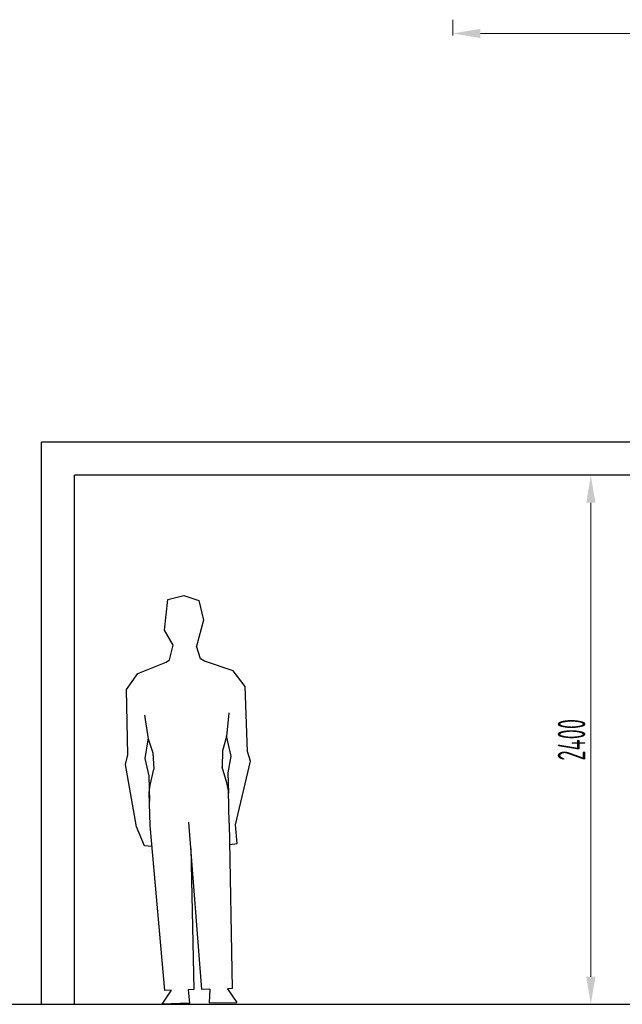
# Model space of a CAD drawing. Header units: millimetres. Extents: x -727 to 69715, y -15705 to 98123.
# Tile 304 of 316: x 63365 to 66099, y 92952 to 97419. Entities that reach past the tile are written whole.
import ezdxf

# ---------------------------------------------------------------- set-up
doc = ezdxf.new("R2010")
doc.units = ezdxf.units.MM
doc.layers.add('UT_KOTY - DIMENZE', color=7, linetype='Continuous', lineweight=5)
doc.styles.add('ISOCP 2.5', font='isocp.shx', dxfattribs={"width": 0.6, "height": 2.5})

msp = doc.modelspace()

# ---------------------------------------------------------------- linework, layer by layer
at = {"color": 8}
for p, q in [((63463.8, 92951.9), (63463.8, 95501.9)), ((66952, 95501.9), (63463.8, 95501.9)), ((63613.8, 92951.9), (63613.8, 95351.9)), ((66802, 95351.9), (63613.8, 95351.9)), ((60945, 92951.9), (69715, 92951.9))]:
    msp.add_line(p, q, dxfattribs=at)
for p, q in [((64022.2, 94648.7), (64037.8, 94788.8)), ((64037.8, 94788.8), (64109.9, 94806.4)), ((64109.9, 94806.4), (64177.7, 94783.9)), ((64177.7, 94783.9), (64199.7, 94694.3)), ((64199.7, 94694.3), (64167.6, 94577)), ((64062.1, 94580.7), (64022.2, 94648.7)), ((64045.3, 94514.6), (64062.1, 94580.7)), ((64186, 94518.5), (64167.6, 94577)), ((64202.9, 94509), (64186, 94518.5)), ((63901.3, 94453), (64029, 94504.3)), ((64029, 94504.3), (64045.3, 94514.6)), ((64333.2, 94464.8), (64202.9, 94509)), ((63850.4, 94379.4), (63901.3, 94453)), ((64388, 94394.1), (64333.2, 94464.8)), ((64399, 94098.7), (64388, 94394.1)), ((63855.6, 94083.8), (63850.4, 94379.4)), ((63931.4, 94263.3), (63948.1, 94157)), ((64313.4, 94273.8), (64302.6, 94166.7)), ((64302.6, 94166.7), (64285.3, 94101.7)), ((64302.5, 94170.5), (64323.3, 94077.5)), ((63948, 94160.8), (63932.4, 94066.8)), ((63948.1, 94157), (63969, 94093.1)), ((63845.3, 94039.4), (63855.6, 94083.8)), ((63969, 94093.1), (63974.2, 94018.8)), ((64285.3, 94101.7), (64284.1, 94027.3)), ((64323.3, 94077.5), (64308.7, 94001.9)), ((64411.7, 94054.9), (64399, 94098.7)), ((63895.4, 93757.7), (63845.3, 94039.4)), ((63932.4, 94066.8), (63951.2, 93987.9)), ((64305.5, 93955.9), (64284.1, 94027.3)), ((64344.8, 93766.1), (64411.7, 94054.9)), ((63951.2, 93987.9), (63953.4, 93874.5)), ((63956.8, 93946.3), (63974.2, 94018.8)), ((64308.7, 94001.9), (64312.1, 93909.4)), ((63952.4, 93912.2), (63956.8, 93946.3)), ((64311.8, 93922.1), (64305.5, 93955.9)), ((63956.4, 93763.1), (63952.4, 93912.2)), ((64315.9, 93772.9), (64311.8, 93922.1)), ((64024, 93014.9), (63956.4, 93763.1)), ((64191.7, 93019.5), (64131.9, 93778)), ((64315.9, 93772.9), (64329.4, 93023.3)), ((64351.3, 93681.1), (64344.8, 93766.1)), ((63930.8, 93671.1), (63895.4, 93757.7)), ((63964.6, 93668.2), (63930.8, 93671.1)), ((64317.7, 93676.3), (64351.3, 93681.1)), ((64141.3, 93658.1), (64155.4, 93018.5)), ((64052, 93015.7), (64010.2, 92951.9)), ((64052, 93015.7), (64024, 93014.9)), ((64155.4, 93018.5), (64130, 93017.8)), ((64130, 93017.8), (64135.5, 92956.4)), ((64228.3, 93020.5), (64191.7, 93019.5)), ((64228.3, 93020.5), (64224.4, 92958.5)), ((64329.4, 93023.3), (64308.1, 93022.7)), ((64308.1, 93022.7), (64349.8, 92960.8)), ((64135.5, 92956.4), (64010.2, 92951.9)), ((64224.4, 92958.5), (64349.8, 92960.8))]:
    msp.add_line(p, q)
at = {"layer": 'UT_KOTY - DIMENZE'}
for p, q in [((65330, 97347.5), (65330, 97418.7)), ((65455, 97356.2), (67203.1, 97356.2)), ((65917.6, 95351.9), (65893.4, 95351.9)), ((65955.9, 93076.9), (65955.9, 95226.9)), ((65937.5, 92951.9), (65893.4, 92951.9))]:
    msp.add_line(p, q, dxfattribs=at)
for points in [[(65455, 97377.1), (65455, 97335.4), (65330, 97356.2)], [(65935, 95226.9), (65976.7, 95226.9), (65955.9, 95351.9)], [(65935, 93076.9), (65976.7, 93076.9), (65955.9, 92951.9)]]:
    msp.add_solid(points, dxfattribs=at)

# ---------------------------------------------------------------- texts
at = {"layer": 'UT_KOTY - DIMENZE', "insert": (65868.3, 94151.9), "char_height": 125, "attachment_point": 5, "rotation": 90, "style": 'ISOCP 2.5'}
msp.add_mtext('2400', dxfattribs=at)

doc.saveas('drawing.dxf')
